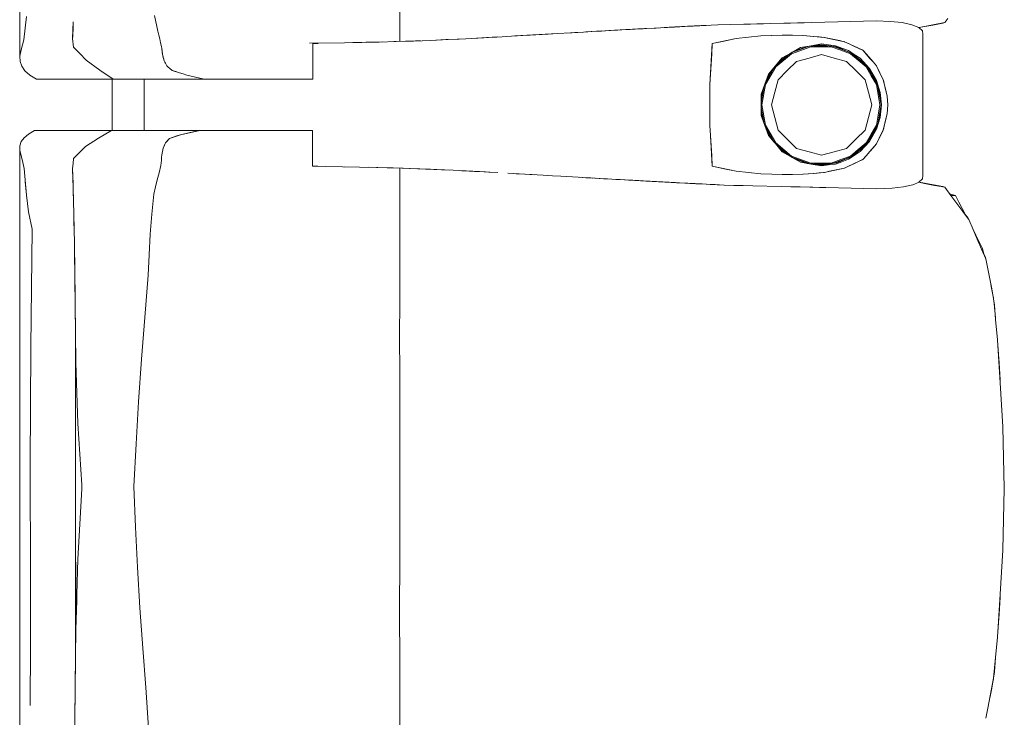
# Model space of a CAD drawing. Header units: millimetres. Extents: x -261 to 187, y -214 to 106.
# Tile 891 of 1056: x -201.013 to -200.241, y 13.376 to 13.922. Entities that reach past the tile are written whole.
import ezdxf

# ---------------------------------------------------------------- set-up
doc = ezdxf.new("R2010")
doc.units = ezdxf.units.MM
doc.header["$LTSCALE"] = 0.005
doc.header["$MEASUREMENT"] = 0
doc.layers.add('IFC-Elemento de mobília-Contorno', color=9, linetype='Continuous', lineweight=5)
doc.layers.add('IFC-Laje-Contorno', color=9, linetype='Continuous', lineweight=5)

msp = doc.modelspace()

# ---------------------------------------------------------------- linework, layer by layer
at = {"layer": 'IFC-Elemento de mobília-Contorno', "lineweight": 5}
for p, q in [((-201.01273, 14.06106), (-201.01265, 13.89344)), ((-200.71487, 13.90504), (-200.71486, 13.94712)), ((-201.00849, 13.91549), (-201.00746, 13.92459)), ((-200.90711, 13.92544), (-200.90445, 13.91311)), ((-200.97121, 13.90861), (-200.97091, 13.9166)), ((-200.971, 13.91385), (-200.97078, 13.92034)), ((-200.97091, 13.9166), (-200.97086, 13.91806)), ((-200.51042, 13.91578), (-200.49122, 13.91679)), ((-200.51042, 13.91578), (-200.50356, 13.91614)), ((-200.50767, 13.91592), (-200.50356, 13.91614)), ((-200.50356, 13.91614), (-200.49533, 13.91657)), ((-200.50356, 13.91614), (-200.49945, 13.91636)), ((-200.50356, 13.91614), (-200.50082, 13.91628)), ((-200.50356, 13.91614), (-200.50219, 13.91621)), ((-200.50219, 13.91621), (-200.50082, 13.91628)), ((-200.50028, 13.91631), (-200.49909, 13.91638)), ((-200.50014, 13.91632), (-200.49945, 13.91636)), ((-200.4996, 13.91635), (-200.49533, 13.91657)), ((-200.49952, 13.91635), (-200.49808, 13.91643)), ((-200.49909, 13.91638), (-200.49755, 13.91646)), ((-200.49808, 13.91643), (-200.49533, 13.91657)), ((-200.49396, 13.91665), (-200.49191, 13.91675)), ((-200.49396, 13.91665), (-200.49259, 13.91672)), ((-200.49259, 13.91672), (-200.49122, 13.91679)), ((-200.49191, 13.91675), (-200.49122, 13.91679)), ((-200.49122, 13.91679), (-200.48917, 13.9169)), ((-200.48917, 13.9169), (-200.48848, 13.91694)), ((-200.48848, 13.91694), (-200.48758, 13.91698)), ((-200.48758, 13.91698), (-200.48488, 13.91712)), ((-200.48758, 13.91698), (-200.48668, 13.91703)), ((-200.48668, 13.91703), (-200.48578, 13.91708)), ((-200.48578, 13.91708), (-200.48398, 13.91717)), ((-200.48398, 13.91717), (-200.47993, 13.91738)), ((-200.48398, 13.91717), (-200.48173, 13.91728)), ((-200.48398, 13.91717), (-200.48308, 13.91721)), ((-200.48308, 13.91721), (-200.48218, 13.91726)), ((-200.48218, 13.91726), (-200.48173, 13.91728)), ((-200.48173, 13.91728), (-200.47993, 13.91738)), ((-200.48173, 13.91728), (-200.48128, 13.91731)), ((-200.48128, 13.91731), (-200.48038, 13.91736)), ((-200.48038, 13.91736), (-200.47948, 13.9174)), ((-200.47993, 13.91738), (-200.47858, 13.91745)), ((-200.47948, 13.9174), (-200.47723, 13.91752)), ((-200.47948, 13.9174), (-200.47768, 13.91749)), ((-200.47858, 13.91745), (-200.47768, 13.91749)), ((-200.47858, 13.91745), (-200.47813, 13.91747)), ((-200.47723, 13.91752), (-200.47588, 13.91759)), ((-200.47697, 13.91753), (-200.47588, 13.91759)), ((-200.47697, 13.91753), (-200.47678, 13.91754)), ((-200.47678, 13.91754), (-200.47588, 13.91759)), ((-200.47588, 13.91759), (-200.46546, 13.91812)), ((-200.47588, 13.91759), (-200.47498, 13.91763)), ((-200.47588, 13.91759), (-200.47543, 13.91761)), ((-200.47543, 13.91761), (-200.47453, 13.91765)), ((-200.46546, 13.91812), (-200.45523, 13.91835)), ((-200.45523, 13.91835), (-200.445, 13.91857)), ((-200.445, 13.91857), (-200.42455, 13.91902)), ((-200.445, 13.91857), (-200.42966, 13.91891)), ((-200.445, 13.91857), (-200.43989, 13.91869)), ((-200.43989, 13.91869), (-200.43478, 13.9188)), ((-200.43478, 13.9188), (-200.42966, 13.91891)), ((-200.42966, 13.91891), (-200.42455, 13.91902)), ((-200.42455, 13.91902), (-200.41382, 13.91932)), ((-200.41382, 13.91932), (-200.40846, 13.91947)), ((-200.40846, 13.91947), (-200.39772, 13.91977)), ((-200.40846, 13.91947), (-200.40309, 13.91962)), ((-200.40309, 13.91962), (-200.39236, 13.91992)), ((-200.40309, 13.91962), (-200.39772, 13.91977)), ((-200.39236, 13.91992), (-200.38163, 13.92022)), ((-200.38163, 13.92022), (-200.34113, 13.92112)), ((-200.36138, 13.92067), (-200.34113, 13.92112)), ((-200.36138, 13.92067), (-200.35125, 13.9209)), ((-200.35125, 13.9209), (-200.34113, 13.92112)), ((-200.34113, 13.92112), (-200.33032, 13.92077)), ((-200.33032, 13.92077), (-200.32089, 13.91979)), ((-200.32089, 13.91979), (-200.31333, 13.91819)), ((-200.31333, 13.91819), (-200.308, 13.91601)), ((-200.308, 13.91601), (-200.30336, 13.91689)), ((-200.30791, 13.91593), (-200.3049, 13.91647)), ((-200.3049, 13.91647), (-200.28923, 13.91926)), ((-200.3049, 13.91647), (-200.29707, 13.91787)), ((-200.30336, 13.91689), (-200.29551, 13.91839)), ((-200.29707, 13.91787), (-200.28923, 13.91926)), ((-200.29551, 13.91839), (-200.28766, 13.9199)), ((-200.28923, 13.91926), (-200.28892, 13.91966)), ((-200.28923, 13.91926), (-200.28892, 13.91966)), ((-200.28923, 13.91926), (-200.28894, 13.91965)), ((-200.28766, 13.9199), (-200.28529, 13.92307)), ((-201.00952, 13.90639), (-201.00849, 13.91549)), ((-200.97122, 13.90737), (-200.971, 13.91385)), ((-200.97121, 13.90861), (-200.97119, 13.90832)), ((-200.90445, 13.91311), (-200.90371, 13.91008)), ((-200.90371, 13.91008), (-200.90298, 13.90704)), ((-200.64895, 13.90795), (-200.64168, 13.90836)), ((-200.64667, 13.9081), (-200.63846, 13.90855)), ((-200.64667, 13.9081), (-200.63867, 13.90854)), ((-200.64168, 13.90836), (-200.63443, 13.90878)), ((-200.63867, 13.90854), (-200.63443, 13.90878)), ((-200.63443, 13.90878), (-200.61991, 13.9096)), ((-200.62717, 13.90919), (-200.61991, 13.9096)), ((-200.62456, 13.90934), (-200.62243, 13.90946)), ((-200.62243, 13.90946), (-200.6142, 13.90993)), ((-200.61991, 13.9096), (-200.59123, 13.91127)), ((-200.61991, 13.9096), (-200.61274, 13.91002)), ((-200.6142, 13.90993), (-200.60002, 13.91076)), ((-200.6142, 13.90993), (-200.61044, 13.91015)), ((-200.61274, 13.91002), (-200.5984, 13.91085)), ((-200.61274, 13.91002), (-200.61247, 13.91003)), ((-200.5984, 13.91085), (-200.59123, 13.91127)), ((-200.59123, 13.91127), (-200.5709, 13.91243)), ((-200.58445, 13.91165), (-200.5709, 13.91243)), ((-200.58445, 13.91165), (-200.57768, 13.91204)), ((-200.57768, 13.91204), (-200.5709, 13.91243)), ((-200.5709, 13.91243), (-200.56412, 13.91282)), ((-200.5709, 13.91243), (-200.56895, 13.91254)), ((-200.56895, 13.91254), (-200.56484, 13.91278)), ((-200.56851, 13.91257), (-200.56484, 13.91278)), ((-200.5675, 13.91262), (-200.56484, 13.91278)), ((-200.56484, 13.91278), (-200.55642, 13.91325)), ((-200.56484, 13.91278), (-200.5567, 13.91323)), ((-200.56412, 13.91282), (-200.55747, 13.91319)), ((-200.55747, 13.91319), (-200.5375, 13.9143)), ((-200.55747, 13.91319), (-200.55081, 13.91356)), ((-200.55747, 13.91319), (-200.55414, 13.91337)), ((-200.5567, 13.91323), (-200.55414, 13.91337)), ((-200.55414, 13.91337), (-200.55081, 13.91356)), ((-200.55081, 13.91356), (-200.5375, 13.9143)), ((-200.55081, 13.91356), (-200.54416, 13.91393)), ((-200.54416, 13.91393), (-200.54083, 13.91412)), ((-200.54083, 13.91412), (-200.5375, 13.9143)), ((-200.5375, 13.9143), (-200.53412, 13.91449)), ((-200.53634, 13.91437), (-200.53227, 13.91459)), ((-200.53634, 13.91437), (-200.53412, 13.91449)), ((-200.53415, 13.91448), (-200.53227, 13.91459)), ((-200.53412, 13.91449), (-200.52227, 13.91513)), ((-200.53412, 13.91449), (-200.53073, 13.91467)), ((-200.53227, 13.91459), (-200.5302, 13.9147)), ((-200.53073, 13.91467), (-200.52227, 13.91513)), ((-200.53073, 13.91467), (-200.52735, 13.91486)), ((-200.5302, 13.9147), (-200.52812, 13.91482)), ((-200.52812, 13.91482), (-200.52398, 13.91504)), ((-200.52812, 13.91482), (-200.52605, 13.91492)), ((-200.52762, 13.91484), (-200.5258, 13.91494)), ((-200.52735, 13.91486), (-200.52565, 13.91495)), ((-200.52735, 13.91486), (-200.5261, 13.91492)), ((-200.52713, 13.91487), (-200.52398, 13.91504)), ((-200.52565, 13.91495), (-200.52396, 13.91504)), ((-200.52396, 13.91504), (-200.52227, 13.91513)), ((-200.52284, 13.9151), (-200.52133, 13.91518)), ((-200.52237, 13.91513), (-200.51549, 13.9155)), ((-200.51549, 13.9155), (-200.51042, 13.91578)), ((-200.51549, 13.9155), (-200.51211, 13.91568)), ((-200.51549, 13.9155), (-200.5138, 13.91559)), ((-200.5138, 13.91559), (-200.51211, 13.91568)), ((-200.51042, 13.91578), (-200.50767, 13.91592)), ((-200.50767, 13.91592), (-200.50493, 13.91606)), ((-200.50767, 13.91592), (-200.50649, 13.91598)), ((-200.45103, 13.90741), (-200.43173, 13.90947)), ((-200.45103, 13.90741), (-200.44138, 13.90844)), ((-200.44138, 13.90844), (-200.43173, 13.90947)), ((-200.43173, 13.90947), (-200.41463, 13.91001)), ((-200.43173, 13.90947), (-200.42332, 13.90974)), ((-200.42332, 13.90974), (-200.4149, 13.91001)), ((-200.41495, 13.91001), (-200.40685, 13.90988)), ((-200.4149, 13.91001), (-200.41484, 13.91)), ((-200.41463, 13.91001), (-200.3987, 13.90974)), ((-200.40685, 13.90988), (-200.39879, 13.90974)), ((-200.39879, 13.90974), (-200.3905, 13.909)), ((-200.3987, 13.90974), (-200.39032, 13.90898)), ((-200.3905, 13.909), (-200.38221, 13.90826)), ((-200.39032, 13.90898), (-200.38613, 13.9086)), ((-200.38613, 13.9086), (-200.38194, 13.90823)), ((-200.308, 13.91601), (-200.3051, 13.91343)), ((-200.3051, 13.91343), (-200.30471, 13.91068)), ((-200.30473, 13.80009), (-200.30471, 13.91068)), ((-201.0116, 13.89853), (-201.01056, 13.90245)), ((-201.01056, 13.90245), (-201.00952, 13.90639)), ((-200.97122, 13.90737), (-200.97065, 13.90065)), ((-200.97065, 13.90065), (-200.96561, 13.89552)), ((-200.90298, 13.90704), (-200.90225, 13.90401)), ((-200.90225, 13.90401), (-200.90151, 13.90098)), ((-200.90151, 13.90098), (-200.90135, 13.89949)), ((-200.7855, 13.90363), (-200.75807, 13.90404)), ((-200.78305, 13.90344), (-200.78087, 13.90344)), ((-200.78305, 13.88863), (-200.78305, 13.90344)), ((-200.78087, 13.90344), (-200.77889, 13.90344)), ((-200.75817, 13.90404), (-200.74454, 13.9043)), ((-200.75156, 13.90416), (-200.74145, 13.90437)), ((-200.74454, 13.9043), (-200.73102, 13.90455)), ((-200.74145, 13.90437), (-200.72848, 13.90463)), ((-200.73102, 13.90455), (-200.71752, 13.90495)), ((-200.71957, 13.90489), (-200.71805, 13.90494)), ((-200.71805, 13.90494), (-200.71025, 13.90519)), ((-200.71752, 13.90495), (-200.70403, 13.90535)), ((-200.71025, 13.90519), (-200.70245, 13.90545)), ((-200.70403, 13.90535), (-200.69046, 13.90592)), ((-200.70245, 13.90545), (-200.69868, 13.90558)), ((-200.69046, 13.90592), (-200.67689, 13.9065)), ((-200.68649, 13.90609), (-200.67865, 13.90646)), ((-200.67865, 13.90646), (-200.6682, 13.90696)), ((-200.67689, 13.9065), (-200.66292, 13.90723)), ((-200.66292, 13.90723), (-200.64895, 13.90795)), ((-200.65477, 13.90765), (-200.64667, 13.9081)), ((-200.4717, 13.87136), (-200.46985, 13.90335)), ((-200.47124, 13.87936), (-200.46985, 13.90335)), ((-200.47078, 13.88735), (-200.46985, 13.90335)), ((-200.47031, 13.89535), (-200.46985, 13.90335)), ((-200.46985, 13.90335), (-200.45103, 13.90741)), ((-200.46985, 13.90335), (-200.46044, 13.90538)), ((-200.46044, 13.90538), (-200.45103, 13.90741)), ((-200.40773, 13.89545), (-200.39265, 13.90092)), ((-200.40736, 13.89645), (-200.39381, 13.90137)), ((-200.40574, 13.8974), (-200.39553, 13.90118)), ((-200.40056, 13.90035), (-200.39237, 13.90173)), ((-200.39553, 13.90118), (-200.38417, 13.90245)), ((-200.39265, 13.90092), (-200.37662, 13.90092)), ((-200.39237, 13.90173), (-200.38417, 13.90311)), ((-200.39055, 13.90174), (-200.37913, 13.90174)), ((-200.38417, 13.90311), (-200.37874, 13.90243)), ((-200.38417, 13.90245), (-200.37207, 13.90074)), ((-200.38252, 13.90829), (-200.38215, 13.90825)), ((-200.38221, 13.90826), (-200.36623, 13.90487)), ((-200.38194, 13.90823), (-200.37797, 13.90738)), ((-200.37874, 13.90243), (-200.37331, 13.90175)), ((-200.37797, 13.90738), (-200.37397, 13.90652)), ((-200.37662, 13.90092), (-200.36909, 13.89818)), ((-200.37481, 13.90112), (-200.36882, 13.89895)), ((-200.374, 13.90653), (-200.37003, 13.90567)), ((-200.37331, 13.90175), (-200.36818, 13.89984)), ((-200.37207, 13.90074), (-200.36083, 13.89598)), ((-200.37003, 13.90567), (-200.36606, 13.90482)), ((-200.36651, 13.90493), (-200.36606, 13.90482)), ((-200.36623, 13.90487), (-200.35901, 13.90153)), ((-200.36606, 13.90482), (-200.36242, 13.90311)), ((-200.36242, 13.90311), (-200.35878, 13.9014)), ((-200.35901, 13.90153), (-200.35178, 13.89819)), ((-200.35878, 13.9014), (-200.3515, 13.89798)), ((-201.01265, 13.89344), (-201.0116, 13.89853)), ((-201.01265, 13.89344), (-201.0125, 13.88933)), ((-200.96561, 13.89552), (-200.96056, 13.8904)), ((-200.90135, 13.89949), (-200.90085, 13.895)), ((-200.90135, 13.89949), (-200.90118, 13.89799)), ((-200.90135, 13.89949), (-200.90101, 13.8965)), ((-200.90118, 13.89799), (-200.90101, 13.8965)), ((-200.90101, 13.8965), (-200.90085, 13.895)), ((-200.90085, 13.895), (-200.9005, 13.89375)), ((-200.9005, 13.89375), (-200.89982, 13.89123)), ((-200.9005, 13.89375), (-200.90016, 13.89249)), ((-200.47124, 13.87936), (-200.47031, 13.89535)), ((-200.47078, 13.88735), (-200.47031, 13.89535)), ((-200.42004, 13.88515), (-200.40773, 13.89545)), ((-200.41898, 13.88711), (-200.40977, 13.89481)), ((-200.4157, 13.89078), (-200.40717, 13.89658)), ((-200.41504, 13.89209), (-200.4078, 13.89622)), ((-200.4078, 13.89622), (-200.40056, 13.90035)), ((-200.39401, 13.89206), (-200.38417, 13.8947)), ((-200.38417, 13.8947), (-200.37433, 13.89206)), ((-200.36909, 13.89818), (-200.36155, 13.89544)), ((-200.36882, 13.89895), (-200.36197, 13.89646)), ((-200.36818, 13.89984), (-200.36306, 13.89793)), ((-200.36306, 13.89793), (-200.35851, 13.8949)), ((-200.36155, 13.89544), (-200.35539, 13.89028)), ((-200.36103, 13.89607), (-200.35488, 13.89091)), ((-200.36083, 13.89598), (-200.35118, 13.88848)), ((-200.35851, 13.8949), (-200.35397, 13.89187)), ((-200.35215, 13.89836), (-200.3515, 13.89798)), ((-200.35178, 13.89819), (-200.34912, 13.89514)), ((-200.3515, 13.89798), (-200.34891, 13.89498)), ((-200.34912, 13.89514), (-200.34646, 13.89208)), ((-200.34891, 13.89498), (-200.34372, 13.88898)), ((-200.34891, 13.89498), (-200.34631, 13.89198)), ((-201.0125, 13.88933), (-201.01113, 13.88562)), ((-201.01113, 13.88562), (-201.00864, 13.88206)), ((-200.96056, 13.8904), (-200.95002, 13.88255)), ((-200.90016, 13.89249), (-200.89948, 13.88998)), ((-200.89948, 13.88998), (-200.89899, 13.88895)), ((-200.89899, 13.88895), (-200.8985, 13.88792)), ((-200.8985, 13.88792), (-200.89801, 13.88689)), ((-200.89801, 13.88689), (-200.89752, 13.88587)), ((-200.89752, 13.88587), (-200.89642, 13.88497)), ((-200.78305, 13.87539), (-200.78305, 13.88863)), ((-200.47124, 13.87936), (-200.47078, 13.88735)), ((-200.4706, 13.89032), (-200.4706, 13.89033)), ((-200.42578, 13.87935), (-200.41504, 13.89209)), ((-200.42332, 13.88226), (-200.4157, 13.89078)), ((-200.41105, 13.88223), (-200.40385, 13.88943)), ((-200.40385, 13.88943), (-200.39401, 13.89206)), ((-200.37433, 13.89206), (-200.3645, 13.88943)), ((-200.3645, 13.88943), (-200.3573, 13.88223)), ((-200.35539, 13.89028), (-200.34923, 13.88513)), ((-200.35488, 13.89091), (-200.34978, 13.88664)), ((-200.35397, 13.89187), (-200.34653, 13.8839)), ((-200.35118, 13.88848), (-200.34378, 13.87876)), ((-200.34646, 13.89208), (-200.3438, 13.88903)), ((-200.34631, 13.89198), (-200.34372, 13.88898)), ((-200.3438, 13.88903), (-200.34113, 13.88598)), ((-200.34372, 13.88898), (-200.34113, 13.88598)), ((-200.34113, 13.88598), (-200.33983, 13.88329)), ((-200.34113, 13.88598), (-200.33707, 13.87751)), ((-200.34113, 13.88598), (-200.33978, 13.88316)), ((-201.00864, 13.88206), (-201.0048, 13.87866)), ((-201.0048, 13.87866), (-201.00214, 13.87703)), ((-200.95002, 13.88255), (-200.93951, 13.87539)), ((-200.89642, 13.88497), (-200.89531, 13.88407)), ((-200.89531, 13.88407), (-200.8931, 13.88227)), ((-200.8931, 13.88227), (-200.89025, 13.88139)), ((-200.8931, 13.88227), (-200.8874, 13.88052)), ((-200.89025, 13.88139), (-200.8874, 13.88052)), ((-200.8874, 13.88052), (-200.88454, 13.87964)), ((-200.88454, 13.87964), (-200.8817, 13.87876)), ((-200.8817, 13.87876), (-200.87156, 13.87623)), ((-200.8817, 13.87876), (-200.87494, 13.87707)), ((-200.8817, 13.87876), (-200.87831, 13.87792)), ((-200.87831, 13.87792), (-200.87494, 13.87707)), ((-200.4717, 13.87136), (-200.47124, 13.87936)), ((-200.42864, 13.87152), (-200.42578, 13.87935)), ((-200.42823, 13.87266), (-200.42148, 13.88431)), ((-200.42811, 13.87121), (-200.42004, 13.88515)), ((-200.42785, 13.87368), (-200.42329, 13.8823)), ((-200.41825, 13.87502), (-200.41105, 13.88223)), ((-200.3573, 13.88223), (-200.35009, 13.87502)), ((-200.34923, 13.88513), (-200.3452, 13.87817)), ((-200.34726, 13.88333), (-200.34451, 13.87858)), ((-200.34653, 13.8839), (-200.34113, 13.8745)), ((-200.3452, 13.87817), (-200.34118, 13.87121)), ((-200.34451, 13.87858), (-200.34174, 13.87379)), ((-200.34378, 13.87876), (-200.33914, 13.86746)), ((-200.33983, 13.88329), (-200.33852, 13.88059)), ((-200.33978, 13.88316), (-200.33843, 13.88033)), ((-200.33978, 13.88316), (-200.33707, 13.87751)), ((-200.33852, 13.88059), (-200.33722, 13.8779)), ((-200.33843, 13.88033), (-200.33707, 13.87751)), ((-200.33722, 13.8779), (-200.33591, 13.87521)), ((-200.33707, 13.87751), (-200.33572, 13.87468)), ((-201.00214, 13.87703), (-200.99948, 13.87539)), ((-200.99948, 13.87539), (-200.93951, 13.87539)), ((-200.93951, 13.87539), (-200.89824, 13.87539)), ((-200.91528, 13.83531), (-200.91528, 13.87539)), ((-200.89824, 13.87539), (-200.86818, 13.87539)), ((-200.87156, 13.87623), (-200.86818, 13.87539)), ((-200.86818, 13.87539), (-200.8662, 13.87539)), ((-200.8662, 13.87539), (-200.86424, 13.87539)), ((-200.86424, 13.87539), (-200.86231, 13.87539)), ((-200.86231, 13.87539), (-200.86039, 13.87539)), ((-200.86039, 13.87539), (-200.85847, 13.87539)), ((-200.85847, 13.87539), (-200.85655, 13.87539)), ((-200.85655, 13.87539), (-200.85462, 13.87539)), ((-200.85462, 13.87539), (-200.85267, 13.87539)), ((-200.85267, 13.87539), (-200.85069, 13.87539)), ((-200.85069, 13.87539), (-200.84868, 13.87539)), ((-200.84868, 13.87539), (-200.84662, 13.87539)), ((-200.84662, 13.87539), (-200.84452, 13.87539)), ((-200.84452, 13.87539), (-200.84236, 13.87539)), ((-200.84236, 13.87539), (-200.84018, 13.87539)), ((-200.84018, 13.87539), (-200.83798, 13.87539)), ((-200.83798, 13.87539), (-200.83579, 13.87539)), ((-200.83579, 13.87539), (-200.83364, 13.87539)), ((-200.83364, 13.87539), (-200.83154, 13.87539)), ((-200.83154, 13.87539), (-200.8295, 13.87539)), ((-200.8295, 13.87539), (-200.82756, 13.87539)), ((-200.82756, 13.87539), (-200.82573, 13.87539)), ((-200.82573, 13.87539), (-200.824, 13.87539)), ((-200.824, 13.87539), (-200.82234, 13.87539)), ((-200.82234, 13.87539), (-200.82072, 13.87539)), ((-200.82072, 13.87539), (-200.8191, 13.87539)), ((-200.8191, 13.87539), (-200.81744, 13.87539)), ((-200.81744, 13.87539), (-200.81573, 13.87539)), ((-200.81573, 13.87539), (-200.81391, 13.87539)), ((-200.81391, 13.87539), (-200.81197, 13.87539)), ((-200.81197, 13.87539), (-200.8099, 13.87539)), ((-200.8099, 13.87539), (-200.80771, 13.87539)), ((-200.80771, 13.87539), (-200.80542, 13.87539)), ((-200.80542, 13.87539), (-200.80305, 13.87539)), ((-200.80305, 13.87539), (-200.8006, 13.87539)), ((-200.8006, 13.87539), (-200.79809, 13.87539)), ((-200.79809, 13.87539), (-200.79553, 13.87539)), ((-200.79553, 13.87539), (-200.79295, 13.87539)), ((-200.79295, 13.87539), (-200.79037, 13.87539)), ((-200.79037, 13.87539), (-200.78784, 13.87539)), ((-200.78784, 13.87539), (-200.78539, 13.87539)), ((-200.78539, 13.87539), (-200.78305, 13.87539)), ((-200.4717, 13.85535), (-200.4717, 13.87136)), ((-200.43151, 13.86368), (-200.42864, 13.87152)), ((-200.43141, 13.85729), (-200.42914, 13.87017)), ((-200.43141, 13.86106), (-200.42919, 13.87003)), ((-200.43092, 13.85535), (-200.42811, 13.87121)), ((-200.42089, 13.86519), (-200.41825, 13.87502)), ((-200.35009, 13.87502), (-200.34746, 13.86519)), ((-200.34118, 13.87121), (-200.33978, 13.86328)), ((-200.34113, 13.8745), (-200.33819, 13.86514)), ((-200.34012, 13.86985), (-200.33898, 13.86342)), ((-200.33591, 13.87521), (-200.33354, 13.86548)), ((-200.33572, 13.87468), (-200.33423, 13.86846)), ((-200.43151, 13.86368), (-200.4315, 13.847)), ((-200.42352, 13.85535), (-200.42089, 13.86519)), ((-200.34746, 13.86519), (-200.34482, 13.85535)), ((-200.33978, 13.86328), (-200.33838, 13.85535)), ((-200.33914, 13.86746), (-200.33755, 13.85535)), ((-200.33898, 13.86342), (-200.33756, 13.85535)), ((-200.33819, 13.86514), (-200.3372, 13.85534)), ((-200.3345, 13.86942), (-200.33423, 13.86846)), ((-200.33433, 13.86872), (-200.33432, 13.86869)), ((-200.33433, 13.86872), (-200.33354, 13.86548)), ((-200.33429, 13.86867), (-200.33381, 13.86663)), ((-200.33423, 13.86846), (-200.33275, 13.86224)), ((-200.33381, 13.86663), (-200.33275, 13.86224)), ((-200.33354, 13.86548), (-200.33275, 13.86224)), ((-200.33275, 13.86224), (-200.33217, 13.85534)), ((-200.4717, 13.83933), (-200.4717, 13.85535)), ((-200.43141, 13.84963), (-200.43141, 13.86106)), ((-200.43092, 13.85535), (-200.42811, 13.83948)), ((-200.42352, 13.85535), (-200.42089, 13.84551)), ((-200.34746, 13.84551), (-200.34482, 13.85535)), ((-200.33978, 13.84742), (-200.33838, 13.85535)), ((-200.33914, 13.84324), (-200.33755, 13.85535)), ((-200.33861, 13.84938), (-200.33756, 13.85535)), ((-200.3382, 13.84554), (-200.3372, 13.85534)), ((-200.33275, 13.84846), (-200.33217, 13.85534)), ((-200.4315, 13.847), (-200.42578, 13.83134)), ((-200.43141, 13.85341), (-200.42913, 13.84052)), ((-200.43141, 13.84963), (-200.42918, 13.84064)), ((-200.34118, 13.83949), (-200.33978, 13.84742)), ((-200.34012, 13.84085), (-200.33861, 13.84938)), ((-200.33423, 13.84224), (-200.33275, 13.84846)), ((-200.33381, 13.84406), (-200.33275, 13.84846)), ((-200.33354, 13.84522), (-200.33275, 13.84846)), ((-200.4717, 13.83933), (-200.47124, 13.83134)), ((-200.4717, 13.83933), (-200.47078, 13.82334)), ((-200.42811, 13.83948), (-200.42004, 13.82555)), ((-200.42089, 13.84551), (-200.41825, 13.83567)), ((-200.35009, 13.83567), (-200.34746, 13.84551)), ((-200.3452, 13.83253), (-200.34118, 13.83949)), ((-200.34378, 13.83194), (-200.33914, 13.84324)), ((-200.34113, 13.8362), (-200.3382, 13.84554)), ((-200.33591, 13.83549), (-200.33354, 13.84522)), ((-200.33572, 13.83601), (-200.33423, 13.84224)), ((-200.3345, 13.84127), (-200.33423, 13.84224)), ((-200.33433, 13.84197), (-200.33354, 13.84522)), ((-200.33433, 13.84197), (-200.33432, 13.842)), ((-200.3343, 13.842), (-200.33381, 13.84406)), ((-201.0093, 13.82966), (-201.00591, 13.83252)), ((-201.00591, 13.83252), (-201.00104, 13.83531)), ((-201.00104, 13.83531), (-200.94079, 13.83531)), ((-200.9509, 13.82938), (-200.94079, 13.83531)), ((-200.94079, 13.83531), (-200.87164, 13.83531)), ((-200.92554, 13.83531), (-200.91528, 13.83531)), ((-200.89544, 13.82914), (-200.88667, 13.83198)), ((-200.89544, 13.82914), (-200.88886, 13.83127)), ((-200.89325, 13.82985), (-200.88886, 13.83127)), ((-200.88886, 13.83127), (-200.88667, 13.83198)), ((-200.88667, 13.83198), (-200.87164, 13.83531)), ((-200.88667, 13.83198), (-200.87915, 13.83365)), ((-200.87915, 13.83365), (-200.8754, 13.83448)), ((-200.8754, 13.83448), (-200.87164, 13.83531)), ((-200.87333, 13.83531), (-200.87032, 13.83531)), ((-200.87164, 13.83531), (-200.86966, 13.83531)), ((-200.87032, 13.83531), (-200.8675, 13.83531)), ((-200.86966, 13.83531), (-200.86769, 13.83531)), ((-200.86769, 13.83531), (-200.86573, 13.83531)), ((-200.86573, 13.83531), (-200.86379, 13.83531)), ((-200.86379, 13.83531), (-200.86188, 13.83531)), ((-200.86188, 13.83531), (-200.85997, 13.83531)), ((-200.85997, 13.83531), (-200.85807, 13.83531)), ((-200.85807, 13.83531), (-200.85616, 13.83531)), ((-200.85616, 13.83531), (-200.85424, 13.83531)), ((-200.85424, 13.83531), (-200.8523, 13.83531)), ((-200.8523, 13.83531), (-200.85033, 13.83531)), ((-200.85033, 13.83531), (-200.84832, 13.83531)), ((-200.84832, 13.83531), (-200.84627, 13.83531)), ((-200.84627, 13.83531), (-200.84418, 13.83531)), ((-200.84418, 13.83531), (-200.84203, 13.83531)), ((-200.84203, 13.83531), (-200.83986, 13.83531)), ((-200.83986, 13.83531), (-200.83768, 13.83531)), ((-200.83768, 13.83531), (-200.83551, 13.83531)), ((-200.83551, 13.83531), (-200.83338, 13.83531)), ((-200.83338, 13.83531), (-200.83129, 13.83531)), ((-200.83129, 13.83531), (-200.82929, 13.83531)), ((-200.82929, 13.83531), (-200.82737, 13.83531)), ((-200.82737, 13.83531), (-200.82556, 13.83531)), ((-200.82556, 13.83531), (-200.82386, 13.83531)), ((-200.82386, 13.83531), (-200.82221, 13.83531)), ((-200.82221, 13.83531), (-200.8206, 13.83531)), ((-200.8206, 13.83531), (-200.81899, 13.83531)), ((-200.81899, 13.83531), (-200.81735, 13.83531)), ((-200.81735, 13.83531), (-200.81564, 13.83531)), ((-200.81564, 13.83531), (-200.81383, 13.83531)), ((-200.81383, 13.83531), (-200.8119, 13.83531)), ((-200.8119, 13.83531), (-200.80984, 13.83531)), ((-200.80984, 13.83531), (-200.80766, 13.83531)), ((-200.80766, 13.83531), (-200.80539, 13.83531)), ((-200.80539, 13.83531), (-200.80303, 13.83531)), ((-200.80303, 13.83531), (-200.8006, 13.83531)), ((-200.8006, 13.83531), (-200.79811, 13.83531)), ((-200.79811, 13.83531), (-200.79557, 13.83531)), ((-200.79557, 13.83531), (-200.79301, 13.83531)), ((-200.79301, 13.83531), (-200.79044, 13.83531)), ((-200.79044, 13.83531), (-200.78793, 13.83531)), ((-200.78793, 13.83531), (-200.78549, 13.83531)), ((-200.78549, 13.83531), (-200.78317, 13.83531)), ((-200.78317, 13.82206), (-200.78317, 13.83531)), ((-200.47124, 13.83134), (-200.46985, 13.80735)), ((-200.47124, 13.83134), (-200.47078, 13.82334)), ((-200.42823, 13.83804), (-200.42148, 13.82638)), ((-200.42786, 13.83704), (-200.42332, 13.82844)), ((-200.42578, 13.83134), (-200.4204, 13.82497)), ((-200.41825, 13.83567), (-200.41105, 13.82847)), ((-200.3573, 13.82847), (-200.35009, 13.83567)), ((-200.35118, 13.82221), (-200.34378, 13.83194)), ((-200.34923, 13.82557), (-200.3452, 13.83253)), ((-200.34725, 13.82738), (-200.34451, 13.83212)), ((-200.34653, 13.82679), (-200.34113, 13.8362)), ((-200.34451, 13.83212), (-200.34174, 13.8369)), ((-200.34113, 13.82472), (-200.33707, 13.83319)), ((-200.33978, 13.82754), (-200.33707, 13.83319)), ((-200.33852, 13.83011), (-200.33722, 13.8328)), ((-200.33843, 13.83037), (-200.33707, 13.83319)), ((-200.33722, 13.8328), (-200.33591, 13.83549)), ((-200.33707, 13.83319), (-200.33572, 13.83601)), ((-201.01264, 13.8233), (-201.01149, 13.82662)), ((-201.01149, 13.82662), (-201.0093, 13.82966)), ((-200.96105, 13.8227), (-200.9509, 13.82938)), ((-200.90017, 13.82151), (-200.89887, 13.82457)), ((-200.90017, 13.82151), (-200.89931, 13.82355)), ((-200.89974, 13.82253), (-200.89931, 13.82355)), ((-200.89887, 13.82457), (-200.89844, 13.82559)), ((-200.89844, 13.82559), (-200.89769, 13.82648)), ((-200.89769, 13.82648), (-200.89544, 13.82914)), ((-200.89769, 13.82648), (-200.89694, 13.82737)), ((-200.89694, 13.82737), (-200.89619, 13.82825)), ((-200.89619, 13.82825), (-200.89544, 13.82914)), ((-200.89544, 13.82914), (-200.89325, 13.82985)), ((-200.42332, 13.82844), (-200.4157, 13.81992)), ((-200.4204, 13.82497), (-200.41502, 13.81859)), ((-200.42004, 13.82555), (-200.40773, 13.81525)), ((-200.41898, 13.82359), (-200.40977, 13.81589)), ((-200.41105, 13.82847), (-200.40385, 13.82127)), ((-200.3645, 13.82127), (-200.3573, 13.82847)), ((-200.35539, 13.82041), (-200.34923, 13.82557)), ((-200.35488, 13.81979), (-200.34978, 13.82405)), ((-200.35397, 13.81883), (-200.34653, 13.82679)), ((-200.34646, 13.81861), (-200.34113, 13.82472)), ((-200.34372, 13.82172), (-200.34113, 13.82472)), ((-200.34113, 13.82472), (-200.33978, 13.82754)), ((-200.34113, 13.82472), (-200.33983, 13.82741)), ((-200.33983, 13.82741), (-200.33852, 13.83011)), ((-200.33978, 13.82754), (-200.33843, 13.83037)), ((-201.01274, 13.66986), (-201.01264, 13.8233)), ((-201.01264, 13.8233), (-201.01255, 13.8196)), ((-201.01255, 13.8196), (-201.01135, 13.81474)), ((-200.97065, 13.81346), (-200.96585, 13.81808)), ((-200.96585, 13.81808), (-200.96105, 13.8227)), ((-200.90149, 13.81409), (-200.90127, 13.8162)), ((-200.90127, 13.8162), (-200.90072, 13.81885)), ((-200.90072, 13.81885), (-200.90017, 13.82151)), ((-200.90017, 13.82151), (-200.89974, 13.82253)), ((-200.78317, 13.80726), (-200.78317, 13.82206)), ((-200.47078, 13.82334), (-200.46985, 13.80735)), ((-200.47078, 13.82334), (-200.47031, 13.81535)), ((-200.4157, 13.81992), (-200.40719, 13.81413)), ((-200.41502, 13.81859), (-200.40056, 13.81035)), ((-200.40385, 13.82127), (-200.39401, 13.81864)), ((-200.39401, 13.81864), (-200.38417, 13.816)), ((-200.38417, 13.816), (-200.37433, 13.81864)), ((-200.37433, 13.81864), (-200.3645, 13.82127)), ((-200.36306, 13.81277), (-200.35851, 13.8158)), ((-200.36155, 13.81525), (-200.35539, 13.82041)), ((-200.36104, 13.81463), (-200.35488, 13.81979)), ((-200.36083, 13.81472), (-200.35118, 13.82221)), ((-200.35851, 13.8158), (-200.35397, 13.81883)), ((-200.34912, 13.81556), (-200.34646, 13.81861)), ((-200.34891, 13.81572), (-200.34631, 13.81872)), ((-200.34631, 13.81872), (-200.34372, 13.82172)), ((-201.01135, 13.81474), (-201.01028, 13.81016)), ((-201.01028, 13.81016), (-201.00922, 13.80559)), ((-200.97122, 13.80563), (-200.97094, 13.80954)), ((-200.97122, 13.80547), (-200.97094, 13.80947)), ((-200.97094, 13.80954), (-200.97065, 13.81346)), ((-200.97094, 13.80947), (-200.97065, 13.81346)), ((-200.90216, 13.80779), (-200.90193, 13.80989)), ((-200.90193, 13.80989), (-200.90171, 13.81199)), ((-200.90171, 13.81199), (-200.90149, 13.81409)), ((-200.47031, 13.81535), (-200.46985, 13.80735)), ((-200.40773, 13.81525), (-200.39265, 13.80978)), ((-200.40745, 13.81428), (-200.39381, 13.80932)), ((-200.40573, 13.81329), (-200.39553, 13.80952)), ((-200.40056, 13.81035), (-200.39234, 13.80896)), ((-200.39553, 13.80952), (-200.38417, 13.80825)), ((-200.39265, 13.80978), (-200.37662, 13.80978)), ((-200.39237, 13.80897), (-200.38417, 13.80759)), ((-200.39056, 13.80896), (-200.3791, 13.80897)), ((-200.38417, 13.80825), (-200.37207, 13.80996)), ((-200.38417, 13.80759), (-200.37874, 13.80827)), ((-200.37874, 13.80827), (-200.37331, 13.80895)), ((-200.37662, 13.80978), (-200.36909, 13.81252)), ((-200.37483, 13.80957), (-200.36882, 13.81175)), ((-200.37331, 13.80895), (-200.36818, 13.81086)), ((-200.37207, 13.80996), (-200.36083, 13.81472)), ((-200.36909, 13.81252), (-200.36155, 13.81525)), ((-200.36882, 13.81175), (-200.36189, 13.81427)), ((-200.36818, 13.81086), (-200.36306, 13.81277)), ((-200.36623, 13.80583), (-200.35901, 13.80917)), ((-200.36242, 13.80759), (-200.35878, 13.80929)), ((-200.35901, 13.80917), (-200.35178, 13.81251)), ((-200.35878, 13.80929), (-200.3515, 13.81271)), ((-200.35215, 13.81234), (-200.35172, 13.81259)), ((-200.35178, 13.81251), (-200.34912, 13.81556)), ((-200.3515, 13.81271), (-200.34891, 13.81572)), ((-201.00922, 13.80559), (-201.00746, 13.78464)), ((-200.97122, 13.80547), (-200.97087, 13.79342)), ((-200.97122, 13.80547), (-200.97099, 13.79744)), ((-200.90493, 13.79661), (-200.90354, 13.8022)), ((-200.90354, 13.8022), (-200.90216, 13.80779)), ((-200.78317, 13.80726), (-200.78098, 13.80726)), ((-200.78317, 13.80721), (-200.77338, 13.80706)), ((-200.78098, 13.80726), (-200.77898, 13.80726)), ((-200.77338, 13.80706), (-200.7598, 13.80686)), ((-200.7598, 13.80686), (-200.74647, 13.80661)), ((-200.75798, 13.80681), (-200.74647, 13.80661)), ((-200.74647, 13.80661), (-200.73315, 13.80636)), ((-200.73898, 13.80647), (-200.72474, 13.80609)), ((-200.73315, 13.80636), (-200.71987, 13.80598)), ((-200.72474, 13.80609), (-200.71213, 13.80576)), ((-200.71987, 13.80598), (-200.70659, 13.8056)), ((-200.71487, 13.80584), (-200.71486, 13.773)), ((-200.70712, 13.80562), (-200.69069, 13.80492)), ((-200.70712, 13.80562), (-200.67557, 13.80427)), ((-200.70659, 13.8056), (-200.69319, 13.80504)), ((-200.69319, 13.80504), (-200.67978, 13.80449)), ((-200.69069, 13.80492), (-200.67557, 13.80427)), ((-200.69069, 13.80492), (-200.68213, 13.80455)), ((-200.68213, 13.80455), (-200.67563, 13.80427)), ((-200.67978, 13.80449), (-200.67289, 13.80413)), ((-200.67289, 13.80413), (-200.65222, 13.80307)), ((-200.66615, 13.80379), (-200.66492, 13.80372)), ((-200.66615, 13.80379), (-200.65222, 13.80307)), ((-200.666, 13.80378), (-200.65911, 13.80342)), ((-200.66492, 13.80372), (-200.65625, 13.80326)), ((-200.65911, 13.80342), (-200.65222, 13.80307)), ((-200.65625, 13.80326), (-200.64759, 13.8028)), ((-200.65222, 13.80307), (-200.64508, 13.80267)), ((-200.64759, 13.8028), (-200.64417, 13.80261)), ((-200.64508, 13.80267), (-200.63794, 13.80226)), ((-200.6301, 13.80182), (-200.62127, 13.80131)), ((-200.62367, 13.80146), (-200.61655, 13.80105)), ((-200.62127, 13.80131), (-200.61243, 13.80081)), ((-200.61655, 13.80105), (-200.60232, 13.80022)), ((-200.61655, 13.80105), (-200.60944, 13.80063)), ((-200.61243, 13.80081), (-200.61117, 13.80073)), ((-200.46985, 13.80735), (-200.45108, 13.8033)), ((-200.46985, 13.80735), (-200.46046, 13.80533)), ((-200.46046, 13.80533), (-200.45108, 13.8033)), ((-200.45108, 13.8033), (-200.43173, 13.80123)), ((-200.45108, 13.8033), (-200.4414, 13.80226)), ((-200.4414, 13.80226), (-200.43173, 13.80123)), ((-200.43173, 13.80123), (-200.41463, 13.80068)), ((-200.43173, 13.80123), (-200.41483, 13.80068)), ((-200.41495, 13.80069), (-200.40685, 13.80082)), ((-200.4149, 13.80069), (-200.41484, 13.80069)), ((-200.41463, 13.80068), (-200.3987, 13.80096)), ((-200.40685, 13.80082), (-200.39879, 13.80096)), ((-200.39879, 13.80096), (-200.3905, 13.8017)), ((-200.3987, 13.80096), (-200.39032, 13.80172)), ((-200.3905, 13.8017), (-200.38221, 13.80244)), ((-200.39032, 13.80172), (-200.38613, 13.80209)), ((-200.38613, 13.80209), (-200.38194, 13.80247)), ((-200.38276, 13.80239), (-200.38194, 13.80247)), ((-200.38221, 13.80244), (-200.36623, 13.80583)), ((-200.38194, 13.80247), (-200.37797, 13.80332)), ((-200.37797, 13.80332), (-200.37397, 13.80418)), ((-200.374, 13.80417), (-200.37003, 13.80502)), ((-200.37003, 13.80502), (-200.36606, 13.80587)), ((-200.36651, 13.80577), (-200.36606, 13.80587)), ((-200.36606, 13.80587), (-200.36242, 13.80759)), ((-201.00834, 13.79512), (-201.00746, 13.78464)), ((-200.971, 13.79784), (-200.97077, 13.79004)), ((-200.97092, 13.79522), (-200.97087, 13.79342)), ((-200.97087, 13.79342), (-200.97075, 13.78941)), ((-200.90632, 13.79102), (-200.90493, 13.79661)), ((-200.60232, 13.80022), (-200.5952, 13.79981)), ((-200.5952, 13.79981), (-200.58848, 13.79942)), ((-200.58848, 13.79942), (-200.57503, 13.79865)), ((-200.57503, 13.79865), (-200.56831, 13.79826)), ((-200.57408, 13.79859), (-200.56816, 13.79825)), ((-200.56891, 13.7983), (-200.56816, 13.79825)), ((-200.56831, 13.79826), (-200.56504, 13.79808)), ((-200.56816, 13.79825), (-200.56247, 13.79793)), ((-200.56816, 13.79825), (-200.56395, 13.79802)), ((-200.56504, 13.79808), (-200.56176, 13.7979)), ((-200.56504, 13.79808), (-200.56374, 13.79801)), ((-200.56176, 13.7979), (-200.55848, 13.79771)), ((-200.56021, 13.79781), (-200.55773, 13.79767)), ((-200.55848, 13.79771), (-200.54866, 13.79716)), ((-200.55848, 13.79771), (-200.55521, 13.79753)), ((-200.55521, 13.79753), (-200.55193, 13.79735)), ((-200.54866, 13.79716), (-200.54211, 13.79679)), ((-200.54866, 13.79716), (-200.54538, 13.79698)), ((-200.54538, 13.79698), (-200.54211, 13.79679)), ((-200.54211, 13.79679), (-200.52197, 13.7957)), ((-200.53875, 13.79661), (-200.53539, 13.79643)), ((-200.53875, 13.79661), (-200.52197, 13.7957)), ((-200.53539, 13.79643), (-200.53204, 13.79625)), ((-200.53539, 13.79643), (-200.53282, 13.79629)), ((-200.53282, 13.79629), (-200.53058, 13.79616)), ((-200.53204, 13.79625), (-200.52868, 13.79606)), ((-200.53058, 13.79616), (-200.52835, 13.79604)), ((-200.52868, 13.79606), (-200.52197, 13.7957)), ((-200.52868, 13.79606), (-200.52778, 13.79601)), ((-200.52868, 13.79606), (-200.52533, 13.79588)), ((-200.52835, 13.79604), (-200.52731, 13.79599)), ((-200.52533, 13.79588), (-200.52197, 13.7957)), ((-200.52533, 13.79588), (-200.52365, 13.79579)), ((-200.52365, 13.79579), (-200.52197, 13.7957)), ((-200.52197, 13.7957), (-200.51862, 13.79551)), ((-200.51862, 13.79551), (-200.51694, 13.79542)), ((-200.51694, 13.79542), (-200.51526, 13.79533)), ((-200.51526, 13.79533), (-200.51362, 13.79524)), ((-200.51362, 13.79524), (-200.51197, 13.79516)), ((-200.51197, 13.79516), (-200.50537, 13.7948)), ((-200.51197, 13.79516), (-200.50867, 13.79498)), ((-200.51197, 13.79516), (-200.51032, 13.79507)), ((-200.51197, 13.79516), (-200.50702, 13.79489)), ((-200.51032, 13.79507), (-200.50867, 13.79498)), ((-200.50702, 13.79489), (-200.50537, 13.7948)), ((-200.50537, 13.7948), (-200.49135, 13.79406)), ((-200.50537, 13.7948), (-200.50207, 13.79463)), ((-200.50537, 13.7948), (-200.50372, 13.79472)), ((-200.50372, 13.79472), (-200.49712, 13.79437)), ((-200.50372, 13.79472), (-200.49135, 13.79406)), ((-200.50372, 13.79472), (-200.50042, 13.79454)), ((-200.50207, 13.79463), (-200.50042, 13.79454)), ((-200.50194, 13.79462), (-200.50151, 13.7946)), ((-200.50151, 13.7946), (-200.50028, 13.79453)), ((-200.50151, 13.7946), (-200.50039, 13.79454)), ((-200.50059, 13.79455), (-200.50039, 13.79454)), ((-200.5005, 13.79454), (-200.50039, 13.79454)), ((-200.50042, 13.79454), (-200.49877, 13.79446)), ((-200.50039, 13.79454), (-200.50019, 13.79453)), ((-200.49892, 13.79446), (-200.49703, 13.79436)), ((-200.49877, 13.79446), (-200.49712, 13.79437)), ((-200.49785, 13.7944), (-200.49703, 13.79436)), ((-200.49712, 13.79437), (-200.49711, 13.79437)), ((-200.49712, 13.79437), (-200.49135, 13.79406)), ((-200.49703, 13.79436), (-200.49583, 13.79429)), ((-200.49135, 13.79406), (-200.48887, 13.79393)), ((-200.48887, 13.79393), (-200.48749, 13.79386)), ((-200.48749, 13.79386), (-200.48471, 13.79372)), ((-200.4861, 13.79379), (-200.48471, 13.79372)), ((-200.4861, 13.79379), (-200.48541, 13.79375)), ((-200.48541, 13.79375), (-200.48471, 13.79372)), ((-200.48471, 13.79372), (-200.47778, 13.79337)), ((-200.48471, 13.79372), (-200.48402, 13.79368)), ((-200.48471, 13.79372), (-200.48333, 13.79365)), ((-200.48471, 13.79372), (-200.48263, 13.79361)), ((-200.48471, 13.79372), (-200.48055, 13.79351)), ((-200.48402, 13.79368), (-200.48333, 13.79365)), ((-200.48263, 13.79361), (-200.48194, 13.79358)), ((-200.48263, 13.79361), (-200.48125, 13.79354)), ((-200.48194, 13.79358), (-200.48055, 13.79351)), ((-200.48129, 13.79354), (-200.48055, 13.79351)), ((-200.48055, 13.79351), (-200.47778, 13.79337)), ((-200.48055, 13.79351), (-200.47986, 13.79347)), ((-200.47986, 13.79347), (-200.47917, 13.79343)), ((-200.47917, 13.79343), (-200.47778, 13.79337)), ((-200.47778, 13.79337), (-200.4747, 13.79321)), ((-200.4747, 13.79321), (-200.46761, 13.79285)), ((-200.47415, 13.79318), (-200.46052, 13.79248)), ((-200.47146, 13.79304), (-200.46052, 13.79248)), ((-200.47054, 13.79299), (-200.46052, 13.79248)), ((-200.46761, 13.79285), (-200.46052, 13.79248)), ((-200.3199, 13.79106), (-200.31274, 13.7927)), ((-200.31274, 13.7927), (-200.30772, 13.79486)), ((-200.30807, 13.79471), (-200.30336, 13.79381)), ((-200.30793, 13.79476), (-200.3049, 13.79423)), ((-200.30783, 13.79475), (-200.30502, 13.79739)), ((-200.30783, 13.79475), (-200.28923, 13.79143)), ((-200.30502, 13.79739), (-200.30473, 13.80009)), ((-200.3049, 13.79423), (-200.29707, 13.79283)), ((-200.30336, 13.79381), (-200.29551, 13.7923)), ((-200.29707, 13.79283), (-200.28923, 13.79143)), ((-200.97077, 13.79004), (-200.97052, 13.77985)), ((-200.97075, 13.78941), (-200.9705, 13.77861)), ((-200.90909, 13.76968), (-200.90771, 13.78543)), ((-200.90771, 13.78543), (-200.90632, 13.79102)), ((-200.46052, 13.79248), (-200.45306, 13.7923)), ((-200.45306, 13.7923), (-200.44559, 13.79212)), ((-200.45306, 13.7923), (-200.43813, 13.79194)), ((-200.44559, 13.79212), (-200.43813, 13.79194)), ((-200.43813, 13.79194), (-200.41574, 13.79139)), ((-200.41574, 13.79139), (-200.40828, 13.79121)), ((-200.40828, 13.79121), (-200.40081, 13.79103)), ((-200.40081, 13.79103), (-200.37097, 13.7903)), ((-200.40081, 13.79103), (-200.34113, 13.78957)), ((-200.39335, 13.79085), (-200.38589, 13.79066)), ((-200.39335, 13.79085), (-200.37097, 13.7903)), ((-200.38589, 13.79066), (-200.37097, 13.7903)), ((-200.37097, 13.7903), (-200.34113, 13.78957)), ((-200.34113, 13.78957), (-200.33481, 13.78971)), ((-200.33481, 13.78971), (-200.3289, 13.79003)), ((-200.3289, 13.79003), (-200.3199, 13.79106)), ((-200.29551, 13.7923), (-200.28892, 13.79104)), ((-200.28923, 13.79143), (-200.28894, 13.79105)), ((-200.28923, 13.79143), (-200.28892, 13.79104)), ((-200.28923, 13.79143), (-200.28892, 13.79104)), ((-200.28923, 13.79143), (-200.28892, 13.79104)), ((-200.28892, 13.79104), (-200.28766, 13.7908)), ((-200.28766, 13.7908), (-200.28293, 13.78447)), ((-200.28389, 13.78576), (-200.27912, 13.78442)), ((-201.00746, 13.78464), (-201.00577, 13.77157)), ((-200.97052, 13.77985), (-200.97028, 13.76966)), ((-200.28293, 13.78447), (-200.27912, 13.78442)), ((-200.28293, 13.78447), (-200.27819, 13.77813)), ((-200.27912, 13.78442), (-200.27648, 13.77924)), ((-200.27819, 13.77813), (-200.27345, 13.77179)), ((-200.27648, 13.77924), (-200.27384, 13.77405)), ((-201.00577, 13.77157), (-201.00299, 13.75791)), ((-200.97028, 13.76966), (-200.96991, 13.74652)), ((-200.91047, 13.75393), (-200.90909, 13.76968)), ((-200.71486, 13.73686), (-200.71486, 13.773)), ((-200.27384, 13.77405), (-200.27109, 13.76864)), ((-200.27384, 13.77405), (-200.27121, 13.76887)), ((-200.27384, 13.77405), (-200.27109, 13.76864)), ((-200.27345, 13.77179), (-200.26893, 13.76575)), ((-200.97026, 13.76842), (-200.97024, 13.7678)), ((-200.97024, 13.7678), (-200.97001, 13.75265)), ((-200.27136, 13.76917), (-200.26931, 13.76662)), ((-200.27136, 13.76916), (-200.26931, 13.76662)), ((-200.27121, 13.76887), (-200.27109, 13.76864)), ((-200.26931, 13.76662), (-200.26893, 13.76575)), ((-200.26931, 13.76662), (-200.26893, 13.76575)), ((-200.26893, 13.76575), (-200.26871, 13.76546)), ((-200.26871, 13.76546), (-200.2654, 13.75776)), ((-201.00414, 13.66541), (-201.00299, 13.75791)), ((-200.26556, 13.75813), (-200.2633, 13.75332)), ((-200.2654, 13.75776), (-200.26209, 13.75007)), ((-200.2654, 13.75776), (-200.2633, 13.75332)), ((-200.96991, 13.74652), (-200.96962, 13.72567)), ((-200.91122, 13.7379), (-200.91047, 13.75393)), ((-200.2633, 13.75332), (-200.26066, 13.74814)), ((-200.2633, 13.75332), (-200.25802, 13.74295)), ((-200.2633, 13.75332), (-200.26066, 13.74814)), ((-200.2633, 13.75332), (-200.25802, 13.74295)), ((-200.26209, 13.75007), (-200.25878, 13.74237)), ((-200.26066, 13.74814), (-200.25802, 13.74295)), ((-200.9699, 13.74561), (-200.96989, 13.74531)), ((-200.96989, 13.74531), (-200.96969, 13.73039)), ((-200.25878, 13.74237), (-200.25547, 13.73468)), ((-200.25802, 13.74295), (-200.25706, 13.73837)), ((-200.2572, 13.73905), (-200.25577, 13.73579)), ((-200.2572, 13.73904), (-200.25577, 13.73579)), ((-200.2572, 13.73904), (-200.25577, 13.73579)), ((-200.91198, 13.72186), (-200.91122, 13.7379)), ((-200.71487, 13.70106), (-200.71486, 13.73686)), ((-200.25577, 13.73579), (-200.25562, 13.73501)), ((-200.25547, 13.73468), (-200.25392, 13.72684)), ((-200.96962, 13.72567), (-200.96947, 13.71433)), ((-200.96962, 13.72521), (-200.96959, 13.72331)), ((-200.96959, 13.72331), (-200.96936, 13.70566)), ((-200.25392, 13.72684), (-200.25236, 13.71899)), ((-200.91454, 13.68886), (-200.91198, 13.72186)), ((-200.25236, 13.71899), (-200.25081, 13.71114)), ((-200.96947, 13.71433), (-200.96932, 13.70298)), ((-200.25151, 13.71466), (-200.25094, 13.71187)), ((-200.25094, 13.71187), (-200.24933, 13.7039)), ((-200.25081, 13.71114), (-200.24926, 13.7033)), ((-200.96932, 13.70298), (-200.96925, 13.6974)), ((-200.9693, 13.701), (-200.96929, 13.70018)), ((-200.96929, 13.70018), (-200.96898, 13.67655)), ((-200.7149, 13.67441), (-200.71487, 13.70106)), ((-200.24933, 13.7039), (-200.24927, 13.70335)), ((-200.24926, 13.7033), (-200.24891, 13.69968)), ((-200.24926, 13.7033), (-200.24865, 13.69844)), ((-200.96923, 13.69584), (-200.96901, 13.67861)), ((-200.24891, 13.69968), (-200.24786, 13.68858)), ((-200.24865, 13.69844), (-200.24773, 13.68724)), ((-200.91717, 13.65606), (-200.91454, 13.68886)), ((-200.24786, 13.68858), (-200.24773, 13.68724)), ((-200.24773, 13.68724), (-200.2462, 13.67117)), ((-200.96901, 13.41749), (-200.96901, 13.67861)), ((-201.01274, 13.66986), (-201.01273, 13.45992)), ((-200.96898, 13.67655), (-200.9687, 13.65339)), ((-200.7149, 13.67441), (-200.71486, 13.64457)), ((-200.2462, 13.67117), (-200.24514, 13.65442)), ((-200.24618, 13.67083), (-200.24617, 13.67075)), ((-200.24617, 13.67075), (-200.24525, 13.65629)), ((-201.00444, 13.57303), (-201.00414, 13.66541)), ((-200.91955, 13.62279), (-200.91717, 13.65606)), ((-200.24528, 13.65671), (-200.24501, 13.65329)), ((-200.24514, 13.65442), (-200.24407, 13.63766)), ((-200.9687, 13.65339), (-200.96717, 13.60574)), ((-200.24501, 13.65329), (-200.24407, 13.63766)), ((-200.24501, 13.65329), (-200.2442, 13.63985)), ((-200.71486, 13.64457), (-200.71486, 13.60841)), ((-200.2442, 13.63985), (-200.24416, 13.63908)), ((-200.24407, 13.63766), (-200.24218, 13.60313)), ((-200.92148, 13.58991), (-200.91955, 13.62279)), ((-200.71488, 13.573), (-200.71486, 13.60841)), ((-200.96717, 13.60574), (-200.96408, 13.55773)), ((-200.24218, 13.60313), (-200.24091, 13.55478)), ((-200.24218, 13.60313), (-200.24091, 13.55478)), ((-200.92329, 13.55643), (-200.92148, 13.58991)), ((-201.00444, 13.57303), (-201.00424, 13.48489)), ((-200.71488, 13.573), (-200.71487, 13.54092)), ((-200.96556, 13.52696), (-200.96408, 13.55461)), ((-200.96408, 13.55773), (-200.96392, 13.55643)), ((-200.96408, 13.55773), (-200.96401, 13.55708)), ((-200.96408, 13.55461), (-200.96392, 13.55643)), ((-200.96408, 13.55461), (-200.96401, 13.55552)), ((-200.96401, 13.55708), (-200.96392, 13.55643)), ((-200.96401, 13.55552), (-200.96392, 13.55643)), ((-200.92329, 13.55643), (-200.92192, 13.52459)), ((-200.24218, 13.50643), (-200.24091, 13.55478)), ((-200.71487, 13.50345), (-200.71487, 13.54092)), ((-200.96704, 13.49931), (-200.96556, 13.52696)), ((-200.92192, 13.52459), (-200.92048, 13.49307)), ((-200.96787, 13.4718), (-200.96704, 13.49931)), ((-200.71491, 13.45437), (-200.71487, 13.50345)), ((-200.24407, 13.47189), (-200.24218, 13.50643)), ((-200.9687, 13.44429), (-200.9687, 13.49715)), ((-200.92048, 13.49307), (-200.9185, 13.4612)), ((-201.00424, 13.48489), (-201.00421, 13.43162)), ((-200.96801, 13.46701), (-200.96787, 13.4718)), ((-200.24514, 13.45513), (-200.24407, 13.47189)), ((-200.24501, 13.45626), (-200.24407, 13.47189)), ((-200.24501, 13.45626), (-200.2442, 13.4697)), ((-200.2442, 13.4697), (-200.24416, 13.47047)), ((-200.9687, 13.44429), (-200.96801, 13.46701)), ((-200.9185, 13.4612), (-200.91632, 13.42968)), ((-201.01273, 13.45992), (-201.01265, 13.2923)), ((-200.71491, 13.45437), (-200.71487, 13.42235)), ((-200.2462, 13.43838), (-200.24514, 13.45513)), ((-200.24617, 13.4388), (-200.24525, 13.45326)), ((-200.24528, 13.45285), (-200.24501, 13.45626)), ((-200.96894, 13.42282), (-200.9687, 13.44429)), ((-200.24773, 13.42232), (-200.2462, 13.43838)), ((-200.24618, 13.43872), (-200.24617, 13.4388)), ((-201.00464, 13.38482), (-201.00421, 13.43162)), ((-200.96921, 13.40078), (-200.96894, 13.42282)), ((-200.91632, 13.42968), (-200.9139, 13.39878)), ((-200.71487, 13.38789), (-200.71487, 13.42235)), ((-200.24926, 13.40625), (-200.24773, 13.42232)), ((-200.24865, 13.41111), (-200.24773, 13.42232)), ((-200.96921, 13.40143), (-200.96901, 13.41749)), ((-200.24926, 13.40625), (-200.24865, 13.41111)), ((-200.96933, 13.39117), (-200.96921, 13.40143)), ((-200.96924, 13.39848), (-200.96921, 13.40078)), ((-200.25392, 13.38272), (-200.24926, 13.40625)), ((-200.25236, 13.39056), (-200.24926, 13.40625)), ((-200.25094, 13.39768), (-200.24933, 13.40566)), ((-200.25081, 13.39841), (-200.24926, 13.40625)), ((-200.24933, 13.40566), (-200.24927, 13.40619)), ((-200.9139, 13.39878), (-200.91165, 13.36728)), ((-200.25236, 13.39056), (-200.25081, 13.39841)), ((-200.25148, 13.39501), (-200.25094, 13.39768)), ((-200.96949, 13.37937), (-200.96933, 13.39117)), ((-200.96948, 13.37966), (-200.9694, 13.38631)), ((-200.71487, 13.38789), (-200.71486, 13.34598)), ((-200.96964, 13.36756), (-200.96949, 13.37937)), ((-200.96953, 13.37617), (-200.96948, 13.37966)), ((-200.25547, 13.37487), (-200.25392, 13.38272))]:
    msp.add_line(p, q, dxfattribs=at)
at = {"layer": 'IFC-Laje-Contorno', "lineweight": 5}
msp.add_line((-200.94027, 13.83531), (-200.94027, 13.87539), dxfattribs=at)

doc.saveas('drawing.dxf')
